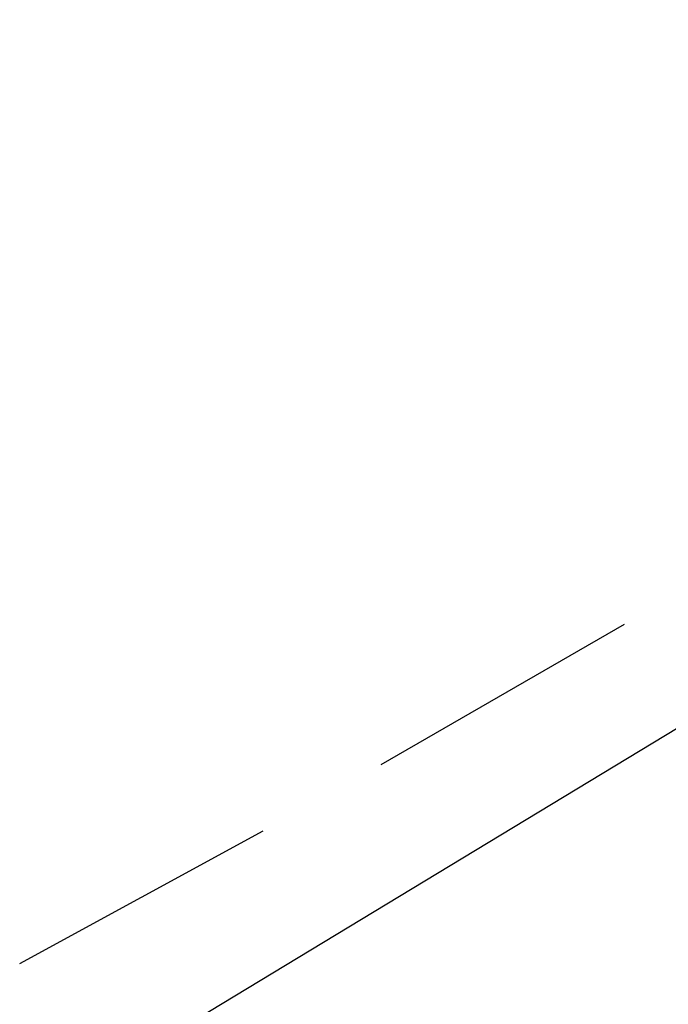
# Model space of a CAD drawing. Header units: feet. Extents: x -79 to 198, y -22 to 181.
# Tile 267 of 656: x 106.25 to 107.43, y 27.49 to 29.27. Entities that reach past the tile are written whole.
import ezdxf

# ---------------------------------------------------------------- set-up
doc = ezdxf.new("R2010")
doc.units = ezdxf.units.FT
doc.layers.add('A-LINEA', color=7, linetype='CONTINUOUS')

msp = doc.modelspace()

# ---------------------------------------------------------------- linework, layer by layer
at = {"layer": 'A-LINEA'}
for p, q in [((109.56, 29.2711), (106.3867, 27.3511)), ((109.56, 29.2711), (106.3867, 27.3511)), ((106.9067, 27.9244), (107.3467, 28.1778)), ((106.9067, 27.9244), (107.3467, 28.1778)), ((106.2533, 27.5644), (106.6933, 27.8044)), ((106.2533, 27.5644), (106.6933, 27.8044))]:
    msp.add_line(p, q, dxfattribs=at)

doc.saveas('drawing.dxf')
